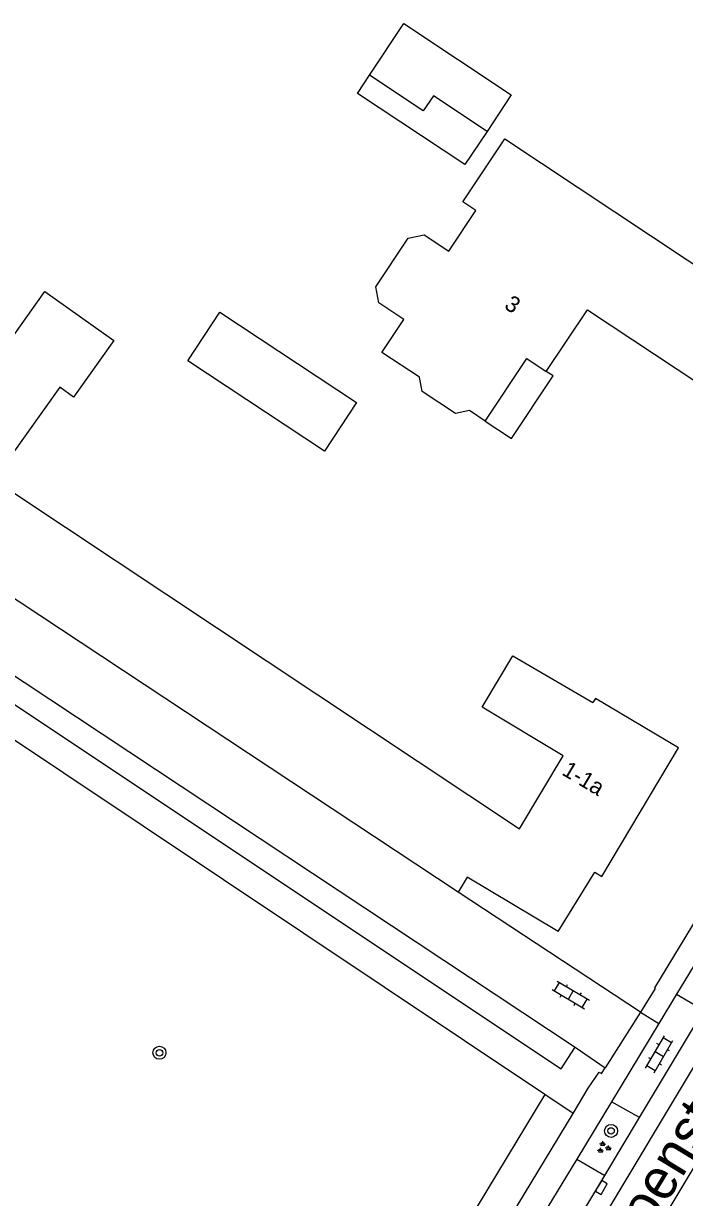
# Model space of a CAD drawing. Extents: x 136000 to 141014, y 402000 to 403500.
# Drawn here: x 137958.3 to 137999.1, y 402667.6 to 402739.9 of the extents above; entities that cross this region are included whole.
import ezdxf

# ---------------------------------------------------------------- set-up
doc = ezdxf.new("R2010")
doc.units = 0
for name, color, linetype in [('gg-afsc-hekwerk', 7, 'Continuous'), ('gg-anno-huisnummerreeks BGT', 7, 'Continuous'), ('gg-anno-openbare ruimte label', 7, 'Continuous'), ('gg-bbg-gedigitaliseerde bebouwing', 7, 'Continuous'), ('gg-bbg-gedigitaliseerde bijgebouw', 7, 'Continuous'), ('gg-bbg-hoofdgebouw', 7, 'Continuous'), ('gg-bbg-luifel en loopbrug', 7, 'Continuous'), ('gg-bbg-overig bouwwerk', 7, 'Continuous'), ('gg-knt-verharding', 7, 'Continuous'), ('gg-knt-verharding nz', 7, 'Continuous'), ('gt-grn-weggrens', 7, 'Continuous'), ('gt-symb-boom', 7, 'Continuous'), ('gt-symb-groenvak', 7, 'Continuous'), ('gt-symb-klinker verharding', 7, 'Continuous'), ('gt-symb-kolk', 7, 'Continuous')]:
    doc.layers.add(name, color=color, linetype=linetype)

# ---------------------------------------------------------------- blocks, each defined once
blk = doc.blocks.new('gt0-KL1')
at = {"layer": 'gt-symb-klinker verharding'}
for p, q in [((-1.15, 0.3), (1.15, 0.3)), ((-1, -0.3), (-1, 0.3)), ((-0.5, 0.3), (-0.5, 0.45)), ((0, -0.3), (0, 0.3)), ((0.5, 0.3), (0.5, 0.45)), ((1, -0.3), (1, 0.3)), ((-1.15, -0.3), (1.15, -0.3)), ((-0.5, -0.45), (-0.5, -0.3)), ((0.5, -0.45), (0.5, -0.3))]:
    blk.add_line(p, q, dxfattribs=at)
blk = doc.blocks.new('gt0-KOLK')
at = {"layer": 'gt-symb-kolk'}
blk.add_lwpolyline([(0, 0), (0.375, 0), (0.375, 0.4), (-0.375, 0.4), (-0.375, 0), (0, 0)], dxfattribs=at)
blk = doc.blocks.new('gt0-GRVAK')
at = {"layer": 'gt-symb-groenvak'}
for p, q in [((-0.11, 0.189), (-0.228, 0.24)), ((-0.182, 0.153), (0.088, 0.153)), ((-0.091, 0.211), (-0.156, 0.322)), ((-0.047, 0.214), (-0.047, 0.393)), ((-0.004, 0.211), (0.061, 0.322)), ((0.015, 0.189), (0.133, 0.24)), ((0.262, -0.052), (0.197, 0.059)), ((0.305, -0.049), (0.305, 0.13)), ((0.349, -0.052), (0.414, 0.059)), ((-0.245, -0.228), (-0.363, -0.177)), ((-0.318, -0.264), (-0.047, -0.264)), ((-0.226, -0.206), (-0.291, -0.095)), ((-0.183, -0.203), (-0.183, -0.024)), ((-0.139, -0.206), (-0.074, -0.095)), ((-0.12, -0.228), (-0.002, -0.177)), ((0.243, -0.074), (0.125, -0.023)), ((0.17, -0.11), (0.441, -0.11)), ((0.368, -0.074), (0.486, -0.023))]:
    blk.add_line(p, q, dxfattribs=at)
blk = doc.blocks.new('gt0-BOOM')
at = {"layer": 'gt-symb-boom'}
for radius in [0.4, 0.2]:
    blk.add_circle((0, 0), radius, dxfattribs=at)

msp = doc.modelspace()

# ---------------------------------------------------------------- linework, layer by layer
at = {"layer": 'gg-afsc-hekwerk'}
msp.add_lwpolyline([(137990.439, 402673.964), (137961.641, 402626.303), (137957.368, 402628.908)], dxfattribs=at)
at = {"layer": 'gg-bbg-gedigitaliseerde bebouwing'}
for points in [[(137984.537, 402725.893), (137986.2, 402728.4), (137985.396, 402728.933), (137987.979, 402732.827), (138003.73, 402722.38)], [(137986.78, 402715.44), (137985.809, 402716.084), (137984.94, 402715.897), (137982.891, 402717.256), (137982.721, 402718.135), (137980.408, 402719.67), (137981.754, 402721.699), (137980.222, 402722.714), (137980.031, 402723.705), (137982.017, 402726.7), (137983.004, 402726.909), (137984.537, 402725.893)], [(137957.806, 402710.982), (137988.884, 402690.326), (137991.577, 402694.835), (137986.578, 402697.821), (137988.466, 402700.983), (137993.411, 402698.1)]]:
    msp.add_lwpolyline(points, dxfattribs=at)
at = {"layer": 'gg-bbg-gedigitaliseerde bijgebouw'}
for points in [[(137979.648, 402736.733), (137981.765, 402739.924), (137988.38, 402735.537), (137986.884, 402733.281)], [(137986.884, 402733.281), (137983.579, 402735.474), (137982.958, 402734.537), (137979.648, 402736.733)], [(137968.444, 402719.157), (137970.416, 402722.145), (137978.844, 402716.585), (137976.871, 402713.596), (137968.444, 402719.157)]]:
    msp.add_lwpolyline(points, dxfattribs=at)
at = {"layer": 'gg-bbg-hoofdgebouw'}
msp.add_line((137985.112, 402686.427), (137954.825, 402706.438), dxfattribs=at)
for points in [[(137990.53, 402718.5), (137993.08, 402722.29), (138000, 402717.712), (138000.44, 402717.42), (138003.73, 402722.38)], [(137986.78, 402715.44), (137989.34, 402719.3), (137990.53, 402718.5)], [(137998.69, 402695.32), (137993.558, 402698.35), (137993.411, 402698.1)], [(137991.265, 402684.008), (137993.52, 402687.66), (137993.96, 402687.4), (137998.69, 402695.32)], [(137991.265, 402684.008), (137985.672, 402687.354), (137985.112, 402686.427)]]:
    msp.add_lwpolyline(points, dxfattribs=at)
at = {"layer": 'gg-bbg-luifel en loopbrug'}
for points in [[(137986.884, 402733.281), (137985.523, 402731.23), (137978.908, 402735.618), (137979.648, 402736.733)], [(137986.78, 402715.44), (137988.4, 402714.365), (137990.956, 402718.218), (137990.53, 402718.5)]]:
    msp.add_lwpolyline(points, dxfattribs=at)
at = {"layer": 'gg-bbg-overig bouwwerk'}
msp.add_lwpolyline([(137960.565, 402717.523), (137957.573, 402713.323), (137954.172, 402715.746), (137959.644, 402723.427), (137963.894, 402720.399), (137961.414, 402716.919), (137960.565, 402717.523)], dxfattribs=at)
at = {"layer": 'gg-knt-verharding'}
for p, q in [((137933.254, 402715.999), (137992.324, 402676.875)), ((138006.621, 402693.431), (137998.563, 402680.158)), ((137996.348, 402679.049), (137985.112, 402686.427)), ((137998.563, 402680.158), (138000.235, 402679.16)), ((137996.348, 402679.049), (137994.158, 402675.606)), ((137992.324, 402676.875), (137994.158, 402675.606)), ((137992.187, 402672.797), (137990.439, 402673.964)), ((137994.563, 402673.508), (137992.422, 402669.983)), ((137996.28, 402672.554), (137994.563, 402673.508)), ((137994.135, 402668.987), (137996.28, 402672.554)), ((137992.422, 402669.983), (137994.135, 402668.987)), ((137990.567, 402663.043), (137994.135, 402668.987))]:
    msp.add_line(p, q, dxfattribs=at)
for points in [[(137990.439, 402673.964), (137936.054, 402710.284), (137932.512, 402710.403), (137930.349, 402711.703), (137927.613, 402707.535), (137924.656, 402709.544), (137927.303, 402713.668), (137920.713, 402717.747)], [(137933.254, 402715.999), (137931.527, 402713.318), (137933.074, 402712.341), (137936.262, 402712.315), (137991.456, 402675.56), (137992.324, 402676.875)], [(138007.916, 402698.577), (138008.078, 402698.479), (137997.199, 402680.532), (137997.252, 402680.501), (137996.348, 402679.049)], [(137996.28, 402672.554), (137999.673, 402678.199), (138000.235, 402679.16)], [(137992.187, 402672.797), (137993.114, 402674.365), (137993.79, 402675.342), (137993.939, 402675.265), (137994.158, 402675.606)], [(137963.372, 402625.218), (137963.874, 402626.027), (137964.77, 402626.182), (137965.283, 402626.971), (137965.076, 402627.944), (137966.835, 402630.566), (137966.877, 402630.538), (137967.134, 402630.844), (137967.535, 402631.54), (137967.584, 402632.142), (137975.715, 402645.553), (137984.902, 402660.778), (137992.187, 402672.797)]]:
    msp.add_lwpolyline(points, dxfattribs=at)
at = {"layer": 'gg-knt-verharding nz'}
for p, q in [((137998.563, 402680.158), (137997.474, 402678.348)), ((137997.474, 402678.348), (137994.563, 402673.508)), ((137992.422, 402669.983), (137988.801, 402664.054))]:
    msp.add_line(p, q, dxfattribs=at)
for points in [[(138028.389, 402723.36), (138005.919, 402686.188), (137969.78, 402625.946), (137968.411, 402623.726)], [(138031.133, 402721.683), (138008.651, 402684.532), (137975.707, 402629.65), (137963.713, 402609.639)]]:
    msp.add_lwpolyline(points, dxfattribs=at)
at = {"layer": 'gt-grn-weggrens'}
msp.add_line((137996.348, 402679.049), (137997.474, 402678.348), dxfattribs=at)

# ---------------------------------------------------------------- block references
at = {"layer": 'gt-symb-boom'}
for p in [(137966.706, 402676.54), (137994.524, 402671.727)]:
    msp.add_blockref('gt0-BOOM', p, dxfattribs=at)
at = {"layer": 'gt-symb-groenvak'}
msp.add_blockref('gt0-GRVAK', (137994.063, 402670.701), dxfattribs=at)
at = {"layer": 'gt-symb-klinker verharding'}
for p, rotation in [((137992.048, 402680.1), -30.718190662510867), ((137997.494, 402676.442), 59.92097413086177)]:
    msp.add_blockref('gt0-KL1', p, dxfattribs=dict(at, rotation=rotation))
at = {"layer": 'gt-symb-kolk', "rotation": -121.05216071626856}
msp.add_blockref('gt0-KOLK', (137993.76, 402668.344), dxfattribs=at)

# ---------------------------------------------------------------- texts
at = {"layer": 'gg-anno-huisnummerreeks BGT'}
for s, rotation, p in [('3', 326.1, (137987.885, 402722.43)), ('1-1a', 329.2, (137991.434, 402693.698))]:
    msp.add_text(s, height=1, rotation=rotation, dxfattribs=at).set_placement(p)
at = {"layer": 'gg-anno-openbare ruimte label'}
msp.add_text('Groenstraat', height=2.5, rotation=58.7, dxfattribs=at).set_placement((137995.028, 402662.438))

doc.saveas('drawing.dxf')
